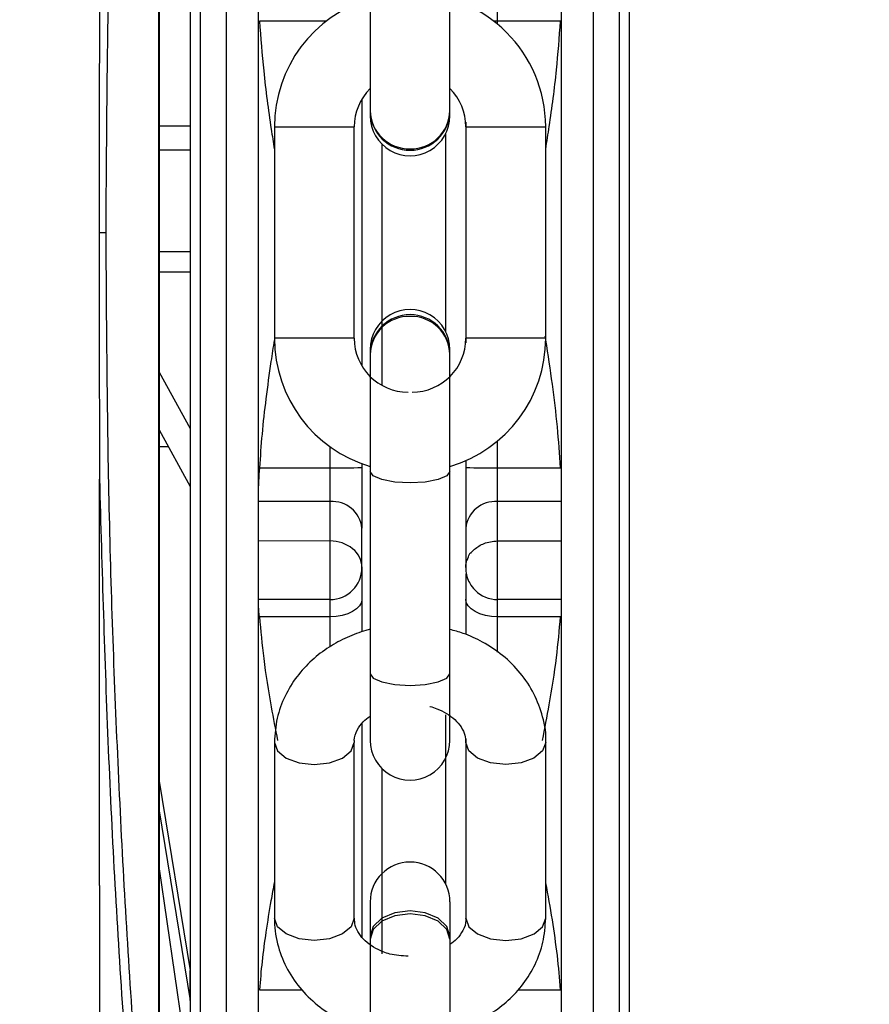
# Model space of a CAD drawing. Header units: inches. Extents: x 218.9 to 312.4, y 214.8 to 247.8.
# Tile 293 of 319: x 275.374 to 275.479, y 243.29 to 243.411. Entities that reach past the tile are written whole.
import ezdxf

# ---------------------------------------------------------------- set-up
doc = ezdxf.new("R2010")
doc.units = ezdxf.units.IN
doc.header["$LTSCALE"] = 0.25
doc.header["$MEASUREMENT"] = 0
doc.layers.add('ANNOTATIONS', color=1, linetype='Continuous')
doc.layers.add('MOTOR LH', color=7, linetype='Continuous')
doc.styles.add('ARIAL', font='arial.ttf', dxfattribs={"height": 0.09375})
doc.dimstyles.new('STANDARD$0', dxfattribs={"dimtxt": 0.09375, "dimasz": 0.09375, "dimexe": 0.03125, "dimexo": 0.046875, "dimgap": 0.09, "dimtad": 0, "dimtih": 1, "dimtoh": 1, "dimdec": 4, "dimzin": 0, "dimdsep": 46, "dimtxsty": 'ARIAL', "dimcen": 0.09, "dimadec": 0, "dimazin": 0, "dimtfac": 1, "dimtdec": 4, "dimtofl": 0, "dimtmove": 0, "dimatfit": 1, "dimfxl": 1, "dimtolj": 1, "dimtzin": 0, "dimarcsym": 0})

# ---------------------------------------------------------------- blocks, each defined once
blk = doc.blocks.new('*D90')
at = {"layer": 'ANNOTATIONS', "color": 0, "lineweight": -2, "transparency": 16777216}
for p, q in [((274.6393342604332, 245.2463276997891), (274.6393342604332, 245.5328515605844)), ((276.0917321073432, 243.2610440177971), (276.0917321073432, 245.5328515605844)), ((274.7330842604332, 245.5016015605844), (275.1844370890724, 245.5016015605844)), ((275.9979821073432, 245.5016015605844), (275.5466292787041, 245.5016015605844))]:
    blk.add_line(p, q, dxfattribs=at)
at = {"layer": 'ANNOTATIONS', "color": 0, "transparency": 16777216}
for points in [[(274.7330842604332, 245.5172265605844), (274.7330842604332, 245.4859765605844), (274.6393342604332, 245.5016015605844)], [(275.9979821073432, 245.5172265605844), (275.9979821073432, 245.4859765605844), (276.0917321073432, 245.5016015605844)]]:
    blk.add_solid(points, dxfattribs=at)
at = {"layer": 'defpoints', "color": 0, "transparency": 16777216}
for p in [(274.6393342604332, 245.5016015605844), (274.6393342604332, 245.1994526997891), (276.0917321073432, 243.2141690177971)]:
    blk.add_point(p, dxfattribs=at)
at = {"layer": 'ANNOTATIONS', "color": 0, "transparency": 16777216, "insert": (275.3655331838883, 245.5016015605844), "char_height": 0.09375, "attachment_point": 5, "style": 'ARIAL'}
blk.add_mtext('\\A1;25"', dxfattribs=at)
blk = doc.blocks.new('*D92')
at = {"layer": 'ANNOTATIONS', "color": 0, "lineweight": -2, "transparency": 16777216}
for p, q in [((274.7479817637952, 244.5695748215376), (274.7479817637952, 245.2307026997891)), ((276.0917321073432, 243.2610440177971), (276.0917321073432, 245.2307026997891)), ((274.8417317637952, 245.1994526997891), (275.1295350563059, 245.1994526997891)), ((275.9979821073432, 245.1994526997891), (275.7101788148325, 245.1994526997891))]:
    blk.add_line(p, q, dxfattribs=at)
at = {"layer": 'ANNOTATIONS', "color": 0, "transparency": 16777216}
for points in [[(274.8417317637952, 245.2150776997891), (274.8417317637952, 245.1838276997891), (274.7479817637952, 245.1994526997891)], [(275.9979821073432, 245.2150776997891), (275.9979821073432, 245.1838276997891), (276.0917321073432, 245.1994526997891)]]:
    blk.add_solid(points, dxfattribs=at)
at = {"layer": 'defpoints', "color": 0, "transparency": 16777216}
for p in [(274.7479817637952, 245.1994526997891), (274.7479817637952, 244.5226998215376), (276.0917321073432, 243.2141690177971)]:
    blk.add_point(p, dxfattribs=at)
at = {"layer": 'ANNOTATIONS', "color": 0, "transparency": 16777216, "insert": (275.4198569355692, 245.1994526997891), "char_height": 0.09375, "attachment_point": 5, "style": 'ARIAL'}
blk.add_mtext('\\A1;21 1/2"', dxfattribs=at)

msp = doc.modelspace()

# ---------------------------------------------------------------- linework, layer by layer
at = {"layer": 'MOTOR LH'}
for p, q in [((275.3915464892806, 243.5167282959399), (275.3915500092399, 243.2529026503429)), ((275.3916438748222, 243.5167282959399), (275.3916485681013, 243.2529026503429)), ((275.4274970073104, 243.3992226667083), (275.4274970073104, 243.4474578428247)), ((275.433377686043, 243.4105193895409), (275.433377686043, 243.4365858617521)), ((275.445214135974, 243.3501872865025), (275.445214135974, 243.4194413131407)), ((275.4176552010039, 243.414283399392), (275.4176552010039, 243.3992226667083)), ((275.4122626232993, 243.4109112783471), (275.4040059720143, 243.4109112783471)), ((275.4411462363, 243.4109112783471), (275.4328895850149, 243.4109112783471)), ((275.4496434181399, 243.3848166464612), (275.4496434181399, 243.4045026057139)), ((275.4166461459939, 243.401294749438), (275.4166461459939, 243.3683338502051)), ((275.3955087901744, 243.3979414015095), (275.3916462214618, 243.3979414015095)), ((275.4058433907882, 243.3978569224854), (275.405844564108, 243.3717740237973)), ((275.4058433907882, 243.3978569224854), (275.4156863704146, 243.3978569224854)), ((275.4156863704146, 243.3717740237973), (275.4156863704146, 243.3978569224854)), ((275.4294411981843, 243.398427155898), (275.4294411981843, 243.3712014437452)), ((275.4294658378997, 243.3978569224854), (275.4294658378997, 243.3717740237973)), ((275.4294658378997, 243.3978569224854), (275.4393088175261, 243.3978569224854)), ((275.4393088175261, 243.3717740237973), (275.4393088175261, 243.3978569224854)), ((275.4269807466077, 243.3726023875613), (275.4269807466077, 243.3970262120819)), ((275.3955087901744, 243.3949963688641), (275.3916462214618, 243.3949963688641)), ((275.4191065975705, 243.3957308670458), (275.4191065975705, 243.3659637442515)), ((275.3916462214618, 243.3824958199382), (275.3955099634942, 243.3824958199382)), ((275.3955099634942, 243.3799332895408), (275.3916462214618, 243.3799332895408)), ((275.4156863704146, 243.3717740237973), (275.405844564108, 243.3717740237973)), ((275.4393088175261, 243.3717740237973), (275.4294658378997, 243.3717740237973)), ((275.4176552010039, 243.3704082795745), (275.4176552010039, 243.3553475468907)), ((275.4274981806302, 243.3221731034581), (275.4274981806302, 243.3704082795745)), ((275.3916462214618, 243.3676063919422), (275.3954383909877, 243.3606251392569)), ((275.3916462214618, 243.3604773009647), (275.3954383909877, 243.3534937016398)), ((275.4333788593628, 243.3330474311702), (275.4333788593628, 243.3591092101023)), ((275.3927784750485, 243.3583911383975), (275.3916462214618, 243.3583911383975)), ((275.4127096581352, 243.3337373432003), (275.4127096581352, 243.3583864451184)), ((275.4166461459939, 243.3562979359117), (275.4166461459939, 243.3558356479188)), ((275.4294423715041, 243.3566757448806), (275.4294423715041, 243.3558356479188)), ((275.4040047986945, 243.3557910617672), (275.4127096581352, 243.3557910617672)), ((275.4176552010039, 243.3553475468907), (275.4176563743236, 243.3303839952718)), ((275.4333788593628, 243.3557910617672), (275.4411485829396, 243.3557910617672)), ((275.4127096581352, 243.3516257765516), (275.4038757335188, 243.3516257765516)), ((275.4412776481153, 243.3516257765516), (275.4333788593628, 243.3516257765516)), ((275.4166473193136, 243.3434782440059), (275.4166473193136, 243.3483381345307)), ((275.4294423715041, 243.3483381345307), (275.4294423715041, 243.3434782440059)), ((275.4127096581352, 243.3467658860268), (275.4038757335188, 243.3467635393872)), ((275.4333788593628, 243.3467658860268), (275.4412776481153, 243.3467658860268)), ((275.4127096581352, 243.3395405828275), (275.4038757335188, 243.3395405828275)), ((275.4166473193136, 243.3395945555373), (275.4166473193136, 243.3355512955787)), ((275.4294423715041, 243.3395945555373), (275.4294423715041, 243.3352274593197)), ((275.4412776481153, 243.3395405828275), (275.4333788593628, 243.3395405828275)), ((275.4127096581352, 243.3374286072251), (275.404007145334, 243.3374286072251)), ((275.4411474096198, 243.3374286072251), (275.4333788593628, 243.3374286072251)), ((275.4176563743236, 243.3303839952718), (275.4176563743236, 243.3221731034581)), ((275.4269819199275, 243.3044301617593), (275.4269819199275, 243.3253340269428)), ((275.4166473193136, 243.3242569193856), (275.4166473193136, 243.2979041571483)), ((275.4294423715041, 243.3223725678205), (275.4294423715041, 243.300093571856)), ((275.405844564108, 243.3219243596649), (275.4058457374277, 243.3002273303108)), ((275.4156875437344, 243.3002273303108), (275.4156875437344, 243.3219267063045)), ((275.4294670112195, 243.3219337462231), (275.4294670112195, 243.3002273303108)), ((275.4393099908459, 243.3002273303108), (275.4393099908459, 243.3219243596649)), ((275.4191077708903, 243.3186836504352), (275.4191077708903, 243.2958485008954)), ((275.3916473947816, 243.3171512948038), (275.3954395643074, 243.2937881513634)), ((275.3916473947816, 243.3134600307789), (275.3954395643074, 243.2900968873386)), ((275.3916473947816, 243.306333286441), (275.3954395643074, 243.280276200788)), ((275.3842660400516, 243.3042612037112), (275.3842660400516, 243.241453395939)), ((275.4176563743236, 243.3022360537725), (275.4176563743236, 243.2813580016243)), ((275.42749935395, 243.3022360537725), (275.42749935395, 243.2405757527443)), ((275.3954395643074, 243.2900968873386), (275.3954395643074, 243.2937881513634)), ((275.4040059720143, 243.2913945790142), (275.4092636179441, 243.2913945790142)), ((275.4358616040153, 243.2913945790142), (275.4411497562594, 243.2913945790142))]:
    msp.add_line(p, q, dxfattribs=at)
at = {"layer": 'MOTOR LH', "flags": 128}
for points in [[(275.4484149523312, 243.2310272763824), (275.4484149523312, 243.2948910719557), (275.4484137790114, 243.3045850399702), (275.4484137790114, 243.3702839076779), (275.4484126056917, 243.3819044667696), (275.4484126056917, 243.4389301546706), (275.4484114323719, 243.4496636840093), (275.4484114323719, 243.5175144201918), (275.4484102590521, 243.5230125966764), (275.4484102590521, 243.5386060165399)], [(275.3999404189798, 243.2399351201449), (275.3999404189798, 243.2948910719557), (275.3999392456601, 243.3045850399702), (275.3999392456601, 243.3702839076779), (275.3999380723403, 243.3819044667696), (275.3999380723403, 243.4496613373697), (275.3999368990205, 243.4600217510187), (275.3999368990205, 243.5277199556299), (275.3999357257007, 243.5297544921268)], [(275.3967419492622, 243.2435864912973), (275.3967419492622, 243.2755148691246), (275.3967407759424, 243.2840097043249), (275.3967407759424, 243.3565396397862), (275.3967396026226, 243.3680522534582), (275.3967396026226, 243.4257303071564), (275.3967384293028, 243.436825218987), (275.3967384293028, 243.5028455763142), (275.3967372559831, 243.5099652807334), (275.3967372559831, 243.5261782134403)], [(275.4274981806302, 243.3553475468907), (275.4271238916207, 243.3548007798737), (275.4260561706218, 243.3543384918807), (275.4244604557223, 243.3540287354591), (275.4225772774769, 243.3539207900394), (275.4206940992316, 243.3540287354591), (275.4190972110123, 243.3543384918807), (275.4180306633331, 243.3548007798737), (275.4176552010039, 243.3553475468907)], [(275.3842660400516, 243.3042612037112), (275.3842648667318, 243.316757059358), (275.3842648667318, 243.3543971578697)], [(275.4452164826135, 243.2310272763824), (275.4452164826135, 243.2710492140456), (275.4452153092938, 243.2792014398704), (275.4452153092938, 243.3389562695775), (275.445214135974, 243.3501872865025)], [(275.4166473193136, 243.3395945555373), (275.416571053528, 243.3391721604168), (275.4163469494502, 243.3387661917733), (275.4159832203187, 243.338390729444), (275.4154939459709, 243.3380621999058), (275.4148967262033, 243.3377923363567), (275.4142162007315, 243.3375928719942), (275.4134781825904, 243.3374708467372), (275.4127096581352, 243.3374286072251)], [(275.4333788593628, 243.3374286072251), (275.4326115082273, 243.3374708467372), (275.4318723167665, 243.3375928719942), (275.4311917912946, 243.3377923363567), (275.4305957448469, 243.3380621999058), (275.4301052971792, 243.338390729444), (275.4297415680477, 243.3387661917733), (275.42951746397, 243.3391721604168), (275.4294423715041, 243.3395945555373)], [(275.4176563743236, 243.3303839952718), (275.4180306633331, 243.3298395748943), (275.4190972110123, 243.3293749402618), (275.4206940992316, 243.3290675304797), (275.4225772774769, 243.3289572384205), (275.4244604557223, 243.3290675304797), (275.4260573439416, 243.3293749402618), (275.4271238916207, 243.3298395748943), (275.4274981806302, 243.3303839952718)], [(275.405844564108, 243.3219243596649), (275.4062200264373, 243.3208801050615), (275.4072865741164, 243.3199930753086), (275.4088834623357, 243.3194017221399), (275.4107666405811, 243.3191928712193), (275.4126498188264, 243.3194017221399), (275.4142467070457, 243.3199930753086), (275.4153132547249, 243.3208801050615), (275.4156875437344, 243.3219243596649)], [(275.4343879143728, 243.3191928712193), (275.4325047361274, 243.3194017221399), (275.4309090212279, 243.3199930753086), (275.429841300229, 243.3208801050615), (275.4294670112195, 243.3219243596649)], [(275.4393099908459, 243.3219220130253), (275.4389345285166, 243.3208801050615), (275.4378679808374, 243.3199930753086), (275.4362722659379, 243.3194017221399), (275.4343879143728, 243.3191928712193)], [(275.4156875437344, 243.3002273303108), (275.4153132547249, 243.2991807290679), (275.4142467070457, 243.2982960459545), (275.4126498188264, 243.2977046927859), (275.4107666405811, 243.2974958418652), (275.4088834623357, 243.2977046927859), (275.4072865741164, 243.2982960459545), (275.4062200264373, 243.2991807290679), (275.4058457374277, 243.3002273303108)], [(275.42749935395, 243.2980167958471), (275.4271238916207, 243.2992135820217), (275.4260573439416, 243.3002273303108), (275.4244604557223, 243.3009055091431), (275.4225772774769, 243.3011425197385), (275.4206940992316, 243.3009055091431), (275.4190983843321, 243.3002273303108), (275.4180306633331, 243.2992135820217), (275.4176563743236, 243.2980167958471)], [(275.4225772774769, 243.3007623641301), (275.4206940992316, 243.3005253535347), (275.4190983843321, 243.2998471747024), (275.4180306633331, 243.2988334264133), (275.4176563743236, 243.2976366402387)], [(275.42749935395, 243.2976366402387), (275.4271238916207, 243.2988334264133), (275.4260573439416, 243.2998471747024), (275.4244604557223, 243.3005253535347), (275.4225772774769, 243.3007623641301)], [(275.4294670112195, 243.3002273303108), (275.4298424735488, 243.2991830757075), (275.4309090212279, 243.2982960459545), (275.4325059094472, 243.2977046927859), (275.4343890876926, 243.2974958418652)], [(275.4343890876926, 243.2974958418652), (275.4362722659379, 243.2977046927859), (275.4378691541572, 243.2982960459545), (275.4389357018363, 243.2991830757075), (275.4393099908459, 243.3002273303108)]]:
    msp.add_lwpolyline(points, dxfattribs=at)
at = {"layer": 'MOTOR LH'}
for centre, radius, start, end in [((275.422822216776, 243.397856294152), 0.0164862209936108, 0.0009021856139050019, 90.00090218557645), ((275.4223300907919, 243.3978562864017), 0.01648622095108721, 106.4750135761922, 180.0009021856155), ((275.4223300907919, 243.3978562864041), 0.00664370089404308, 134.7223165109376, 180.0009021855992), ((275.422822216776, 243.397856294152), 0.006643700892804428, 0.0009021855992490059, 45.10754570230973), ((275.4224730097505, 243.3999691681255), 0.004819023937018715, 181.2867357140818, 271.2258343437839), ((275.4225761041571, 243.3998915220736), 0.00492396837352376, 182.0217775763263, 357.9782224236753), ((275.4226791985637, 243.3999691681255), 0.004819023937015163, 268.7741656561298, 358.7132642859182), ((275.4225761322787, 243.3992220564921), 0.00492125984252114, 180.0009021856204, 0.0009021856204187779), ((275.422576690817, 243.3697652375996), 0.004923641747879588, 1.694044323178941, 178.3059556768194), ((275.4224699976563, 243.3696625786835), 0.004815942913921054, 88.73753764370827, 178.7498922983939), ((275.4225765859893, 243.3704079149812), 0.004921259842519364, 0.000902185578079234, 180.0009021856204), ((275.422681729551, 243.3696608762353), 0.004817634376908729, 1.269920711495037, 91.25629588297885), ((275.4223305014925, 243.371773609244), 0.01648622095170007, 180.0009021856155, 253.5267907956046), ((275.4223305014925, 243.371773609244), 0.006643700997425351, 180.0009021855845, 270.0009021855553), ((275.4228226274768, 243.3717736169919), 0.006643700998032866, 270.0009021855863, 0.000902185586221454), ((275.4228226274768, 243.3717736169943), 0.01648622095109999, 286.4720704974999, 0.000902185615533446), ((275.4137688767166, 243.4360707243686), 0.08028665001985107, 269.2440771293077, 272.0537747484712), ((275.4323196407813, 243.4360707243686), 0.08028665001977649, 267.9462252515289, 270.7559228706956), ((275.413005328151, 243.3479779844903), 0.003659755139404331, 5.647516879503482, 94.63395123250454), ((275.43308273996, 243.3479798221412), 0.00365795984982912, 85.35670746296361, 174.3786258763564), ((275.412756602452, 243.34240024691), 0.004365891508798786, 51.1720537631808, 90.61608563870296), ((275.4136018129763, 243.3434141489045), 0.003046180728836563, 1.20565723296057, 51.59988968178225), ((275.4127094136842, 243.3434784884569), 0.00393790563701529, 270.003556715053, 359.9964432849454), ((275.4333572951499, 243.3434730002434), 0.003914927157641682, 179.9232564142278, 206.2074970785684), ((275.4333806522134, 243.3434822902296), 0.003941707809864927, 225.0472805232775, 269.973939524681), ((275.4225773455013, 243.3221730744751), 0.004921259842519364, 180.0009021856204, 0.0009021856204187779), ((275.4225776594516, 243.3022350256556), 0.004921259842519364, 0.0009021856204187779, 180.0009021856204)]:
    msp.add_arc(centre, radius, start, end, dxfattribs=at)
for points, knots in [([(275.4496434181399, 243.3848142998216), (275.4496435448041, 243.3910161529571), (275.4496438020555, 243.4036119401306), (275.4496418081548, 243.4224924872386), (275.449642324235, 243.4397230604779), (275.4496422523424, 243.4550758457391), (275.4496421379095, 243.4684900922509), (275.4496426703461, 243.4811649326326), (275.4496406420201, 243.4928845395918), (275.4496411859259, 243.5034489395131), (275.4496410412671, 243.5126994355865), (275.4496410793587, 243.520527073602), (275.4496410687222, 243.5275123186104), (275.4496410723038, 243.5330778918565), (275.4496410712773, 243.5366108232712), (275.4496410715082, 243.5373763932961), (275.4496410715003, 243.5373763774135), (275.4496410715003, 243.5373763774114)], [0, 0, 0, 0, 0.07763249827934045, 0.1576693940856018, 0.2399533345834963, 0.3037745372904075, 0.368609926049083, 0.4341247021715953, 0.4999970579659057, 0.5658690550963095, 0.6313849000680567, 0.6962185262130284, 0.7600397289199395, 0.8423190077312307, 0.9223577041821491, 0.9999902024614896, 1, 1, 1, 1]), ([(275.4412776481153, 243.3848142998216), (275.441277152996, 243.389384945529), (275.4412761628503, 243.3985253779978), (275.4412765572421, 243.4123921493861), (275.4412764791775, 243.4262889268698), (275.4412763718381, 243.4402510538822), (275.4412769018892, 243.4538656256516), (275.441274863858, 243.4670350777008), (275.4412754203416, 243.4794553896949), (275.4412752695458, 243.4909664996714), (275.4412753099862, 243.5013427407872), (275.4412752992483, 243.5104084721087), (275.4412753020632, 243.5180990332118), (275.4412753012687, 243.5249760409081), (275.4412753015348, 243.5304190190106), (275.4412753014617, 243.534019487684), (275.4412753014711, 243.5344558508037), (275.4412753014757, 243.534670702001)], [0, 0, 0, 0, 0.05825841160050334, 0.1165058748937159, 0.1782536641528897, 0.240004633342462, 0.3043246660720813, 0.3686511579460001, 0.4341683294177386, 0.5000328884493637, 0.5659007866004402, 0.6314208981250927, 0.6957380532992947, 0.7600642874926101, 0.8423406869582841, 0.9223736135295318, 1, 1, 1, 1]), ([(275.4038757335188, 243.3848142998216), (275.4038758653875, 243.3893841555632), (275.403876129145, 243.398524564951), (275.4038741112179, 243.4123914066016), (275.4038746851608, 243.4262889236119), (275.4038745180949, 243.4402510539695), (275.4038745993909, 243.4538656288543), (275.4038744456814, 243.4670350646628), (275.4038749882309, 243.4794554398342), (275.4038729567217, 243.4909663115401), (275.4038735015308, 243.501343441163), (275.403873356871, 243.510405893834), (275.4038733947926, 243.5181082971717), (275.4038733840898, 243.5249365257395), (275.4038733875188, 243.5303517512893), (275.403873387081, 243.5322592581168), (275.4038733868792, 243.5331383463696)], [0, 0, 0, 0, 0.06382190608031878, 0.1276535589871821, 0.1953096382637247, 0.2629692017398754, 0.3334436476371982, 0.4039251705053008, 0.4757113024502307, 0.5478780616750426, 0.6200484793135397, 0.6918378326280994, 0.7623091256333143, 0.8327858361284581, 0.9229381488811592, 1, 1, 1, 1]), ([(275.3955099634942, 243.3848142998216), (275.3955094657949, 243.3910153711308), (275.3955084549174, 243.4036103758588), (275.3955089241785, 243.422490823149), (275.3955086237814, 243.4397223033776), (275.3955092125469, 243.4550755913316), (275.3955071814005, 243.4684880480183), (275.3955077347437, 243.4811653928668), (275.3955075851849, 243.4928796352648), (275.3955076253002, 243.5034562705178), (275.3955076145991, 243.5126632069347), (275.3955076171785, 243.5197001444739), (275.3955076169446, 243.523060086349), (275.3955076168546, 243.5243525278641)], [0, 0, 0, 0, 0.1053601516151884, 0.2139971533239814, 0.3256968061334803, 0.4123236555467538, 0.5003156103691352, 0.5892519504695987, 0.6786530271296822, 0.7680634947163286, 0.8569983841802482, 0.9449927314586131, 1, 1, 1, 1]), ([(275.3850779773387, 243.3848166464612), (275.3851466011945, 243.3955877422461), (275.3852839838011, 243.4171511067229), (275.3864198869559, 243.449439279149), (275.3882026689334, 243.4820541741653), (275.3900386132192, 243.5036749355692), (275.3909750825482, 243.5147031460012)], [0, 0, 0, 0, 0.2465594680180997, 0.4936036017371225, 0.7416998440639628, 1, 1, 1, 1]), ([(275.4496434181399, 243.3920513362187), (275.4496434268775, 243.3945529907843), (275.4496434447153, 243.3996600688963), (275.4496433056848, 243.4067707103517), (275.4496438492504, 243.4131324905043), (275.4496418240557, 243.4182980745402), (275.4496423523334, 243.421988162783), (275.4496422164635, 243.4241197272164), (275.4496422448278, 243.4245781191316), (275.4496422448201, 243.4245781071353), (275.4496422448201, 243.4245781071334)], [0, 0, 0, 0, 0.1397925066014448, 0.2853836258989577, 0.4340618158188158, 0.5827400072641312, 0.7283311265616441, 0.8681031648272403, 0.9999787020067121, 1, 1, 1, 1]), ([(275.384263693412, 243.4152361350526), (275.3842634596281, 243.4144171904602), (275.3842622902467, 243.4103208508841), (275.3842397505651, 243.4032021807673), (275.3842173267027, 243.3938787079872), (275.3842146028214, 243.3878345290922), (275.3842132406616, 243.384811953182)], [0, 0, 0, 0, 0.08081581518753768, 0.4042386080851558, 0.7020713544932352, 1, 1, 1, 1]), ([(275.4040059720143, 243.4109112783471), (275.4041605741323, 243.4088562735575), (275.4044958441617, 243.4043997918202), (275.4051935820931, 243.3991352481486), (275.4057099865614, 243.3959299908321), (275.4058433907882, 243.3951019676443)], [0, 0, 0, 0, 0.3882532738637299, 0.8419657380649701, 1, 1, 1, 1]), ([(275.4393088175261, 243.395113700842), (275.4394584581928, 243.3960448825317), (275.4399801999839, 243.3992915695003), (275.4406696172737, 243.40455316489), (275.4409955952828, 243.4089017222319), (275.4411462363, 243.4109112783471)], [0, 0, 0, 0, 0.1778402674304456, 0.6200633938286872, 1, 1, 1, 1]), ([(275.3842132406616, 243.384811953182), (275.3843075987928, 243.3848129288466), (275.3844975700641, 243.3848148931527), (275.3847445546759, 243.3848143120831), (275.3849493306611, 243.384813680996), (275.3850357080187, 243.384815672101), (275.3850779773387, 243.3848166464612)], [0, 0, 0, 0, 0.2516471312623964, 0.5066412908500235, 0.7585717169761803, 1, 1, 1, 1]), ([(275.3842132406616, 243.384811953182), (275.3842135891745, 243.383992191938), (275.3842153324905, 243.3798916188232), (275.384223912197, 243.3727709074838), (275.3842520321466, 243.3634510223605), (275.3842605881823, 243.3574153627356), (275.3842648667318, 243.3543971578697)], [0, 0, 0, 0, 0.0808277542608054, 0.4043129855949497, 0.7021194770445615, 1, 1, 1, 1]), ([(275.3909797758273, 243.254925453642), (275.3900704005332, 243.2656047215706), (275.3882519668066, 243.2869595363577), (275.3864597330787, 243.3193334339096), (275.3852933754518, 243.3519737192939), (275.3851501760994, 243.3738081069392), (275.3850779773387, 243.3848166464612)], [0, 0, 0, 0, 0.2501515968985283, 0.5002160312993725, 0.7480171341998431, 1, 1, 1, 1]), ([(275.395511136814, 243.2453230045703), (275.3955111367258, 243.2466012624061), (275.395511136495, 243.2499464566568), (275.3955111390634, 243.2569691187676), (275.395511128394, 243.266171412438), (275.3955111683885, 243.2767496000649), (275.3955110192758, 243.288462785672), (275.3955115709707, 243.3011409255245), (275.3955095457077, 243.3145552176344), (275.3955101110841, 243.329906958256), (275.395509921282, 243.3471367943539), (275.3955099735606, 243.3660167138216), (275.3955099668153, 243.3786124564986), (275.3955099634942, 243.3848142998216)], [0, 0, 0, 0, 0.05445025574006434, 0.1424960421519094, 0.2314804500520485, 0.3209431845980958, 0.4104009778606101, 0.4993893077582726, 0.5874441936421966, 0.6741244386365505, 0.7858640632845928, 0.8945645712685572, 1, 1, 1, 1]), ([(275.4038780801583, 243.2365184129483), (275.4038780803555, 243.2368049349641), (275.4038780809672, 243.2376934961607), (275.4038780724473, 243.2406116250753), (275.4038781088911, 243.245320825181), (275.4038779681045, 243.2515333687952), (275.4038785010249, 243.2592218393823), (275.4038764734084, 243.268288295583), (275.4038770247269, 243.2786647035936), (275.403876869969, 243.2901750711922), (275.4038769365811, 243.3025932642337), (275.4038768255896, 243.3157644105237), (275.4038772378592, 243.330842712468), (275.4038753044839, 243.3478057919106), (275.4038758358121, 243.3663507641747), (275.4038757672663, 243.3787229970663), (275.4038757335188, 243.3848142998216)], [0, 0, 0, 0, 0.03219101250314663, 0.09983066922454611, 0.1674750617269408, 0.2379359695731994, 0.308396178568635, 0.3801694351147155, 0.4523236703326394, 0.5244779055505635, 0.5962391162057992, 0.6667020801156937, 0.7371652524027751, 0.8272939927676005, 0.914970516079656, 1, 1, 1, 1]), ([(275.4412799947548, 243.2349649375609), (275.4412800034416, 243.2350844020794), (275.4412800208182, 243.2353233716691), (275.4412798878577, 243.2373163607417), (275.4412804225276, 243.2405638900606), (275.4412783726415, 243.2453343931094), (275.441278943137, 243.2515291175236), (275.4412787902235, 243.2592259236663), (275.4412788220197, 243.26828755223), (275.4412788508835, 243.2786650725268), (275.4412787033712, 243.2901751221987), (275.4412792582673, 243.3025950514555), (275.4412772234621, 243.3157647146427), (275.4412777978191, 243.3308428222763), (275.4412776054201, 243.3478057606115), (275.441277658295, 243.36635077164), (275.4412776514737, 243.3787229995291), (275.4412776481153, 243.3848142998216)], [0, 0, 0, 0, 0.05823913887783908, 0.1164980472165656, 0.1782456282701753, 0.23999753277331, 0.3043206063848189, 0.3686480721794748, 0.4341632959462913, 0.5000321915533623, 0.5659010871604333, 0.6314192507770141, 0.6957355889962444, 0.7600607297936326, 0.8423383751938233, 0.9223774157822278, 1, 1, 1, 1]), ([(275.4496457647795, 243.2322592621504), (275.4496457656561, 243.2324776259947), (275.4496457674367, 243.2329211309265), (275.4496457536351, 243.2365843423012), (275.449645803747, 243.2421146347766), (275.4496456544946, 243.2491082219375), (275.4496461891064, 243.2569306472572), (275.4496441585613, 243.2661845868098), (275.4496447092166, 243.2767465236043), (275.4496445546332, 243.2884657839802), (275.4496446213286, 243.3011408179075), (275.4496445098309, 243.3145553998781), (275.4496449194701, 243.3299075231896), (275.449642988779, 243.3471385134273), (275.4496435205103, 243.3660182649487), (275.4496434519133, 243.3786132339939), (275.4496434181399, 243.3848142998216)], [0, 0, 0, 0, 0.07762898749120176, 0.1576673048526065, 0.2399527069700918, 0.3037750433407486, 0.3686048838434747, 0.4341316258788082, 0.4999982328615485, 0.5658750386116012, 0.6313909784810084, 0.6962275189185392, 0.7600518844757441, 0.8423372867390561, 0.9223756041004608, 1, 1, 1, 1]), ([(275.4496434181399, 243.3651330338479), (275.4496434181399, 243.3653962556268), (275.4496434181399, 243.3658011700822), (275.4496434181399, 243.3682541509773), (275.4496434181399, 243.370795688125), (275.4496434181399, 243.3739486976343), (275.4496434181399, 243.3785308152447), (275.4496434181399, 243.3823401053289), (275.4496434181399, 243.3848166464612)], [0, 0, 0, 0, 0.2394457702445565, 0.3683397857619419, 0.5000162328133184, 0.6316390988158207, 0.7605168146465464, 1, 1, 1, 1]), ([(275.4496434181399, 243.3450575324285), (275.4496434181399, 243.3451856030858), (275.4496434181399, 243.345449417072), (275.4496434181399, 243.3476634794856), (275.4496434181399, 243.3513305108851), (275.4496434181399, 243.3565013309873), (275.4496434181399, 243.3628630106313), (275.4496434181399, 243.3699729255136), (275.4496434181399, 243.3750802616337), (275.4496434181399, 243.3775819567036)], [0, 0, 0, 0, 0.1318732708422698, 0.2716470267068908, 0.4172399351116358, 0.5659364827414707, 0.7146030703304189, 0.8602057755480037, 1, 1, 1, 1]), ([(275.4411485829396, 243.3557910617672), (275.4410307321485, 243.3574742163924), (275.4407895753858, 243.3609184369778), (275.4401363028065, 243.366170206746), (275.4396094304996, 243.3699036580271), (275.4392831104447, 243.3718819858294), (275.439256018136, 243.3720462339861)], [0, 0, 0, 0, 0.3091339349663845, 0.6325773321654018, 0.9694951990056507, 1, 1, 1, 1]), ([(275.4058175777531, 243.3715158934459), (275.405681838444, 243.3706526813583), (275.4053051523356, 243.3682572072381), (275.404789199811, 243.3644044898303), (275.4042922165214, 243.3600269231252), (275.404099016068, 243.357179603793), (275.4040047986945, 243.3557910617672)], [0, 0, 0, 0, 0.1655436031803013, 0.4593951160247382, 0.7363651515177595, 1, 1, 1, 1]), ([(275.4040047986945, 243.3557910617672), (275.403960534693, 243.3552384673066), (275.4038987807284, 243.3544675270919), (275.4038808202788, 243.3537671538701), (275.4038757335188, 243.3535687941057)], [0, 0, 0, 0, 0.716779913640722, 1, 1, 1, 1]), ([(275.4166461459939, 243.3558356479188), (275.4166460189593, 243.355107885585), (275.4166457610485, 243.3536303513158), (275.4166477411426, 243.3515390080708), (275.416647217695, 243.3496797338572), (275.4166472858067, 243.3487805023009), (275.4166473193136, 243.3483381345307)], [0, 0, 0, 0, 0.2462611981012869, 0.4999700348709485, 0.7540153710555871, 1, 1, 1, 1]), ([(275.4294423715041, 243.3558356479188), (275.4294423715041, 243.3551087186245), (275.4294423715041, 243.353631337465), (275.4294423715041, 243.3515395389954), (275.4294423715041, 243.349679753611), (275.4294423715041, 243.3487805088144), (275.4294423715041, 243.3483381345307)], [0, 0, 0, 0, 0.2460009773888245, 0.4999622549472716, 0.7540115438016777, 1, 1, 1, 1]), ([(275.3842648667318, 243.3543971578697), (275.3845761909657, 243.3432563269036), (275.3851999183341, 243.3209360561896), (275.387064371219, 243.2876150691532), (275.3889178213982, 243.2656641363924), (275.3898463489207, 243.2546673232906)], [0, 0, 0, 0, 0.3321330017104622, 0.6654170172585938, 1, 1, 1, 1]), ([(275.4294423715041, 243.3434782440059), (275.4294554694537, 243.3437111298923), (275.4294693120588, 243.3439572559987), (275.4295915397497, 243.3443926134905), (275.4297713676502, 243.3446829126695), (275.4299325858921, 243.3453568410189), (275.4301174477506, 243.3453176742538), (275.4301184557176, 243.3453223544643), (275.4301292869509, 243.3453283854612), (275.4301575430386, 243.3453699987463), (275.4302875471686, 243.3455156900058), (275.4307302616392, 243.3459521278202), (275.4315021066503, 243.3464290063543), (275.4325049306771, 243.346709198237), (275.4330800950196, 243.346746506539), (275.4333788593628, 243.3467658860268)], [0, 0, 0, 0, 0.1333620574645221, 0.1409440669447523, 0.2625220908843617, 0.378412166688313, 0.3786811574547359, 0.3791470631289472, 0.3803649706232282, 0.3855704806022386, 0.4060773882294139, 0.4867799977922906, 0.7209898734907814, 0.8550705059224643, 1, 1, 1, 1]), ([(275.4166473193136, 243.3435791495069), (275.4166473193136, 243.3435359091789), (275.4166473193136, 243.3434480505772), (275.4166473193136, 243.3426184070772), (275.4166473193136, 243.3413482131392), (275.4166473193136, 243.3401728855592), (275.4166473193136, 243.3395945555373)], [0, 0, 0, 0, 0.2460759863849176, 0.4999937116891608, 0.7539676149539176, 1, 1, 1, 1]), ([(275.4294423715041, 243.3427249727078), (275.4294423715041, 243.3426678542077), (275.4294423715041, 243.342359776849), (275.4294423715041, 243.3413226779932), (275.4294423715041, 243.3401644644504), (275.4294423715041, 243.3395945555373)], [0, 0, 0, 0, 0.1036277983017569, 0.5589323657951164, 1, 1, 1, 1]), ([(275.4298764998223, 243.3417628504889), (275.429898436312, 243.3416898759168), (275.430023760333, 243.3412729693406), (275.4303371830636, 243.3409550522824), (275.4305957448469, 243.3406927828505)], [0, 0, 0, 0, 0.1750381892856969, 1, 1, 1, 1]), ([(275.404007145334, 243.3374286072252), (275.4039626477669, 243.3378641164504), (275.4039003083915, 243.3384742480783), (275.4038812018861, 243.3388782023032), (275.4038757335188, 243.3389938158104)], [0, 0, 0, 0, 0.7137955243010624, 0.9999999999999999, 0.9999999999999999, 0.9999999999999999, 0.9999999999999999]), ([(275.404007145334, 243.3374286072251), (275.4041610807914, 243.3357124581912), (275.4044949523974, 243.3319902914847), (275.4053128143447, 243.3269085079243), (275.405967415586, 243.3235481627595), (275.4062352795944, 243.3221731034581)], [0, 0, 0, 0, 0.3357371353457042, 0.7281824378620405, 1, 1, 1, 1]), ([(275.4389192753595, 243.3221731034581), (275.4392037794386, 243.3236380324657), (275.4398637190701, 243.3270361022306), (275.4406729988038, 243.3321178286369), (275.4409974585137, 243.3357499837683), (275.4411474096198, 243.3374286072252)], [0, 0, 0, 0, 0.2895590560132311, 0.6716652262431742, 0.9999999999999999, 0.9999999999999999, 0.9999999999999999, 0.9999999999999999]), ([(275.4176563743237, 243.3358587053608), (275.4174803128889, 243.3358162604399), (275.416500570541, 243.3355800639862), (275.4147669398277, 243.334909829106), (275.4125107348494, 243.3337031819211), (275.4104003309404, 243.3320869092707), (275.4085352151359, 243.3300561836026), (275.4070618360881, 243.3276418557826), (275.4060444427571, 243.3248903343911), (275.4059128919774, 243.3229267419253), (275.4058457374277, 243.3219243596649)], [0, 0, 0, 0, 0.02647676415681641, 0.1473372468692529, 0.2724533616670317, 0.4064671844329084, 0.546533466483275, 0.6919260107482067, 0.8427332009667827, 1, 1, 1, 1]), ([(275.4393088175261, 243.3219149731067), (275.4393092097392, 243.3219181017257), (275.4394372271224, 243.3229392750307), (275.4389985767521, 243.3250695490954), (275.437974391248, 243.3279539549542), (275.4362685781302, 243.3305256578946), (275.4341007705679, 243.3326793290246), (275.4316752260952, 243.3342843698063), (275.4294467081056, 243.3353172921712), (275.4280488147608, 243.3357057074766), (275.4274981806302, 243.3358587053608)], [0, 0, 0, 0, 0.0005113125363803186, 0.166891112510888, 0.3244229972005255, 0.4821878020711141, 0.638276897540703, 0.7876914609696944, 0.9163710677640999, 1, 1, 1, 1]), ([(275.4250377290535, 243.3263407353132), (275.4250443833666, 243.3263399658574), (275.4253499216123, 243.3263046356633), (275.4260570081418, 243.3260016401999), (275.4271487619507, 243.325512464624), (275.4281753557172, 243.3247146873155), (275.4289486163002, 243.3237880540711), (275.4294054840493, 243.3228279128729), (275.4294216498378, 243.3222172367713), (275.4294294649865, 243.3219220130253)], [0, 0, 0, 0, 0.002162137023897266, 0.09927629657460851, 0.2592723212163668, 0.4250764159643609, 0.6068030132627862, 0.8099138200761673, 1, 1, 1, 1]), ([(275.4157262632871, 243.3219220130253), (275.4157145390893, 243.3220103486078), (275.4156486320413, 243.3225069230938), (275.4159668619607, 243.3233351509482), (275.4166242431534, 243.3244021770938), (275.4173507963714, 243.3249441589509), (275.4176563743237, 243.3251721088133)], [0, 0, 0, 0, 0.0837902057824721, 0.4710228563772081, 0.7775197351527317, 1, 1, 1, 1]), ([(275.4058457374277, 243.3046695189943), (275.4057014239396, 243.3039079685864), (275.4053141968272, 243.3018645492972), (275.4047920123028, 243.2986021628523), (275.4042928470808, 243.2949394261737), (275.4041000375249, 243.2925569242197), (275.4040059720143, 243.2913945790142)], [0, 0, 0, 0, 0.1730098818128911, 0.4642263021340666, 0.7386134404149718, 1, 1, 1, 1]), ([(275.4411497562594, 243.2913945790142), (275.4410317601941, 243.2928033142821), (275.4407903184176, 243.2956858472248), (275.4401319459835, 243.3000738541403), (275.4396311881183, 243.3031166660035), (275.439318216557, 243.3046640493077), (275.4393099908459, 243.3047047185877)], [0, 0, 0, 0, 0.3159333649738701, 0.6464581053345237, 0.9907079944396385, 1, 1, 1, 1]), ([(275.4058457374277, 243.3002273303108), (275.4058457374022, 243.3002265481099), (275.4058457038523, 243.2992019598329), (275.4061023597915, 243.2970840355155), (275.4071950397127, 243.294195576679), (275.4088825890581, 243.291625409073), (275.411055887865, 243.2894730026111), (275.4134792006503, 243.2878669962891), (275.4157079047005, 243.2868344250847), (275.4171057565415, 243.2864459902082), (275.4176563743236, 243.2862929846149)], [0, 0, 0, 0, 0.0001271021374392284, 0.1664883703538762, 0.3242004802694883, 0.4819280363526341, 0.6381360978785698, 0.7875819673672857, 0.9163279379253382, 1, 1, 1, 1]), ([(275.4223320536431, 243.295527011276), (275.4215691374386, 243.2955816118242), (275.420501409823, 243.29565802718), (275.4190859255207, 243.2961230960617), (275.4180114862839, 243.2966484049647), (275.4169773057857, 243.297433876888), (275.4162080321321, 243.2983655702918), (275.4157497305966, 243.2993202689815), (275.4157339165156, 243.2999346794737), (275.4157262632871, 243.3002320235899)], [0, 0, 0, 0, 0.1958425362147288, 0.2740884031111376, 0.4029614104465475, 0.5365578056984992, 0.6829308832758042, 0.8465543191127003, 1, 1, 1, 1]), ([(275.4294294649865, 243.3002296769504), (275.4294411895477, 243.3001413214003), (275.42950720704, 243.2996438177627), (275.429187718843, 243.2988172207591), (275.4285296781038, 243.2977492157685), (275.4278044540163, 243.2972074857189), (275.42749935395, 243.2969795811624)], [0, 0, 0, 0, 0.08365190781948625, 0.4710188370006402, 0.7774588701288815, 1, 1, 1, 1]), ([(275.42749935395, 243.2862929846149), (275.4276777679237, 243.2863362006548), (275.4286596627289, 243.2865740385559), (275.4303963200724, 243.2872434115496), (275.4326522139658, 243.2884533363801), (275.4347603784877, 243.2900721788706), (275.4366274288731, 243.2921025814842), (275.4380984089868, 243.2945191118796), (275.4391122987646, 243.2972684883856), (275.4392417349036, 243.2992274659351), (275.4393076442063, 243.3002249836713)], [0, 0, 0, 0, 0.0268427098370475, 0.1477278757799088, 0.2729126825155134, 0.4069820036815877, 0.547066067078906, 0.6925598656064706, 0.84345048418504, 1, 1, 1, 1])]:
    msp.add_open_spline(points, degree=3, knots=knots, dxfattribs=at)

# ---------------------------------------------------------------- dimensions: what is measured, and where the dimension line sits
at = {"layer": 'ANNOTATIONS'}
dim = msp.add_linear_dim(base=(274.6393342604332, 245.5016015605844), p1=(276.0917321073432, 243.2141690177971), p2=(274.6393342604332, 245.1994526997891), text='25"', dimstyle='STANDARD$0', dxfattribs=at)
dim.commit()
dim.dimension.update_dxf_attribs({"geometry": '*D90', "text_midpoint": (275.3655331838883, 245.5016015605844), "dimtype": 160})
dim = msp.add_linear_dim(base=(274.7479817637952, 245.1994526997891), p1=(276.0917321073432, 243.2141690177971), p2=(274.7479817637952, 244.5226998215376), text='21 1/2"', dimstyle='STANDARD$0', dxfattribs=at)
dim.commit()
dim.dimension.update_dxf_attribs({"geometry": '*D92', "text_midpoint": (275.4198569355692, 245.1994526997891)})

doc.saveas('drawing.dxf')
